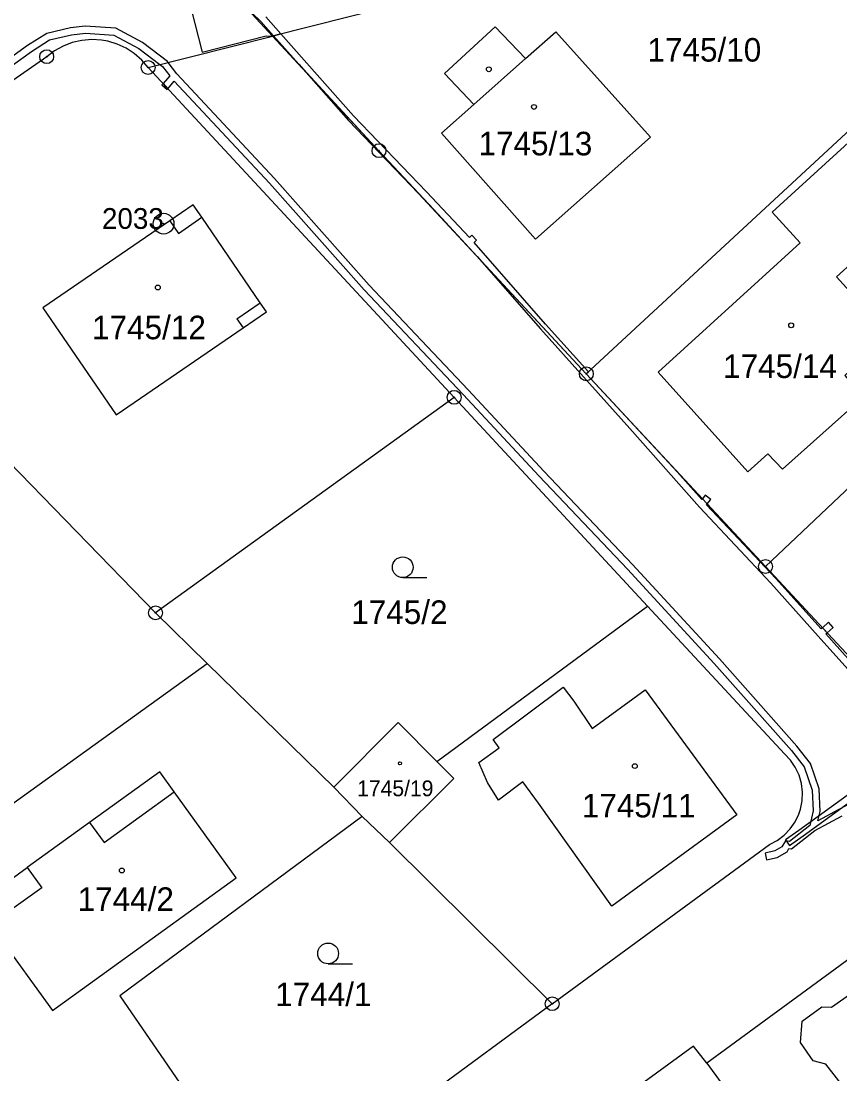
# Model space of a CAD drawing. Extents: x -644096 to -634268, y -1141430 to -1133463.
# Drawn here: x -638230.5 to -638171.4, y -1138670.1 to -1138594 of the extents above; entities that cross this region are included whole.
import ezdxf

# ---------------------------------------------------------------- set-up
doc = ezdxf.new("R2010")
doc.units = 0
for name, color, linetype in [('_CIVIL_CONSTRUCTION', 7, 'Continuous'), ('B_Hranice _3D', 7, 'Continuous'), ('M_Svah_Nasyp', 7, 'Continuous'), ('M_Svah_Zarez', 7, 'Continuous'), ('svrsek_osa_sjezdy', 7, 'Continuous'), ('svrsek_osa_terminal_VRT', 7, 'Continuous'), ('svrsek_osa_VRT', 7, 'Continuous'), ('terminal_VRT', 7, 'Continuous')]:
    doc.layers.add(name, color=color, linetype=linetype)

msp = doc.modelspace()

# ---------------------------------------------------------------- linework, layer by layer
at = {"layer": '_CIVIL_CONSTRUCTION'}
for centre, radius in [((-638228.63, -1138596.62), 0.5), ((-638228.63, -1138596.62), 0.0303), ((-638221.31, -1138597.4), 0.5), ((-638221.31, -1138597.4), 0.0303), ((-638204.64, -1138603.41), 0.5), ((-638204.64, -1138603.41), 0.0303), ((-638220.19, -1138608.68), 0.75), ((-638220.19, -1138608.68), 0.03), ((-638189.67, -1138619.52), 0.5), ((-638189.67, -1138619.52), 0.0303), ((-638199.21, -1138621.22), 0.5), ((-638199.21, -1138621.22), 0.0303), ((-638176.73, -1138633.44), 0.5), ((-638176.73, -1138633.44), 0.0303), ((-638220.77, -1138636.78), 0.5), ((-638220.77, -1138636.78), 0.0303), ((-638192.13, -1138665.01), 0.5), ((-638192.13, -1138665.01), 0.0303)]:
    msp.add_circle(centre, radius, dxfattribs=at)
at = {"layer": 'B_Hranice _3D'}
for points in [[(-638212.79, -1138595.11), (-638212.33, -1138595.13), (-638214.71, -1138592.57), (-638215.28, -1138592.44), (-638218.21, -1138593.19), (-638217.41, -1138596.29)], [(-638211.72, -1138594.98), (-638212.26, -1138595.11), (-638210.43, -1138597.17), (-638204.64, -1138603.41), (-638200.69, -1138607.66), (-638197.54, -1138611.06), (-638189.67, -1138619.52), (-638189.51, -1138619.38), (-638192.61, -1138615.93), (-638197.77, -1138610.04), (-638197.59, -1138609.87), (-638197.93, -1138609.51), (-638198.11, -1138609.68), (-638201.22, -1138606.39), (-638206.47, -1138600.9)], [(-638200.69, -1138607.66), (-638204.64, -1138603.41), (-638210.43, -1138597.17), (-638206.83, -1138601.24)], [(-638220.23, -1138598.56), (-638220.31, -1138598.66), (-638219.93, -1138598.98), (-638219.89, -1138598.93)], [(-638180.94, -1138628.92), (-638180.68, -1138628.6), (-638181.08, -1138628.28), (-638181.28, -1138628.54)], [(-638172.63, -1138637.86), (-638172.28, -1138638.23), (-638171.84, -1138637.84), (-638172.18, -1138637.46)], [(-638154.56, -1138665.72), (-638154.17, -1138665.39), (-638155.21, -1138664.44), (-638155.43, -1138664.22), (-638163.49, -1138656.5), (-638164.66, -1138655.37), (-638169.7, -1138649.98), (-638170.18, -1138649.74), (-638170.58, -1138649.77), (-638174.32, -1138652.49), (-638175.29, -1138653.17), (-638175, -1138653.58), (-638174.02, -1138652.89), (-638170.4, -1138650.25), (-638170.28, -1138650.24), (-638170, -1138650.38), (-638165.02, -1138655.73), (-638163.9, -1138656.8), (-638155.94, -1138664.42), (-638156.48, -1138664.94), (-638155.76, -1138665.64), (-638155.21, -1138665.11)]]:
    msp.add_lwpolyline(points, close=True, dxfattribs=at)
for points in [[(-638214.36, -1138592.95), (-638213.18, -1138594.08), (-638212.26, -1138595.11), (-638211.72, -1138594.98), (-638212.82, -1138593.74)], [(-638169.92, -1138650.19), (-638171.45, -1138650.99), (-638172.95, -1138651.8), (-638172.79, -1138651.13), (-638172.86, -1138649.48), (-638173.49, -1138647.66), (-638174.47, -1138646.41), (-638180.06, -1138640.1), (-638186.34, -1138633.3), (-638192.71, -1138626.57), (-638198.2, -1138620.67), (-638205.35, -1138613.12), (-638212.19, -1138605.42), (-638219.24, -1138597.85), (-638219.86, -1138597.03), (-638219.92, -1138596.96), (-638221.71, -1138595.6), (-638223.64, -1138594.56), (-638225.85, -1138594.41), (-638226.91, -1138594.53), (-638228.62, -1138594.95), (-638230.01, -1138595.82), (-638234.86, -1138599.3)], [(-638234.56, -1138599.7), (-638229.73, -1138596.24), (-638228.42, -1138595.41), (-638226.83, -1138595.03), (-638225.83, -1138594.91), (-638223.78, -1138595.06), (-638221.99, -1138596.02), (-638220.46, -1138597.18), (-638220.28, -1138597.32), (-638219.75, -1138598), (-638220.23, -1138598.56), (-638219.89, -1138598.93), (-638219.42, -1138598.38), (-638212.55, -1138605.76), (-638205.71, -1138613.46), (-638198.56, -1138621.01), (-638193.07, -1138626.91), (-638186.7, -1138633.64), (-638180.44, -1138640.44), (-638174.85, -1138646.73), (-638173.93, -1138647.9), (-638173.36, -1138649.58), (-638173.29, -1138651.09), (-638173.54, -1138652.15), (-638175, -1138653.3), (-638175.3, -1138653.24), (-638175.55, -1138653.69), (-638176.06, -1138653.98), (-638176.76, -1138654.14), (-638176.66, -1138654.62), (-638175.88, -1138654.46), (-638175.17, -1138654.05), (-638175.04, -1138653.8), (-638174.86, -1138653.82), (-638173.17, -1138652.49), (-638171.21, -1138651.43)], [(-638166.33, -1138645.06), (-638172.37, -1138638.31), (-638172.28, -1138638.23), (-638172.63, -1138637.86), (-638172.71, -1138637.93), (-638175.98, -1138634.31), (-638180.99, -1138628.98), (-638180.94, -1138628.92), (-638181.28, -1138628.54), (-638181.33, -1138628.6), (-638183.1, -1138626.59), (-638189.67, -1138619.52), (-638197.54, -1138611.06), (-638192.99, -1138616.27), (-638186.53, -1138623.46), (-638181.5, -1138629.16), (-638176.34, -1138634.65), (-638172.92, -1138638.46), (-638166.69, -1138645.4)]]:
    msp.add_lwpolyline(points, dxfattribs=at)
at = {"layer": 'M_Svah_Nasyp'}
for p, q in [((-638197.8, -1138600.08), (-638194.05, -1138596.75)), ((-638219.74, -1138608.48), (-638219.12, -1138609.38)), ((-638219.12, -1138609.38), (-638217.44, -1138608.22)), ((-638214.9, -1138615.55), (-638213.21, -1138614.39)), ((-638214.9, -1138615.55), (-638214.45, -1138616.21)), ((-638196.4, -1138645.92), (-638191.34, -1138642.14)), ((-638191.34, -1138642.14), (-638190.56, -1138643.17)), ((-638189.25, -1138645.14), (-638185.41, -1138642.33)), ((-638185.41, -1138642.33), (-638178.8, -1138651.36)), ((-638190.56, -1138643.17), (-638189.25, -1138645.14)), ((-638195.96, -1138646.53), (-638196.4, -1138645.92)), ((-638197.43, -1138647.59), (-638195.96, -1138646.53)), ((-638196.8, -1138649.04), (-638197.43, -1138647.59)), ((-638220.46, -1138648.26), (-638225.53, -1138651.93)), ((-638219.42, -1138649.71), (-638220.46, -1138648.26)), ((-638196.02, -1138650.3), (-638196.8, -1138649.04)), ((-638194.25, -1138648.99), (-638196.02, -1138650.3)), ((-638193.12, -1138650.52), (-638194.25, -1138648.99)), ((-638224.49, -1138653.37), (-638219.42, -1138649.71)), ((-638214.94, -1138655.91), (-638219.42, -1138649.71)), ((-638187.83, -1138657.97), (-638193.12, -1138650.52)), ((-638178.8, -1138651.36), (-638187.83, -1138657.97)), ((-638225.53, -1138651.93), (-638230.04, -1138655.18)), ((-638225.53, -1138651.93), (-638224.49, -1138653.37)), ((-638233.74, -1138657.85), (-638230.04, -1138655.18)), ((-638230.04, -1138655.18), (-638228.99, -1138656.63)), ((-638228.22, -1138665.5), (-638214.94, -1138655.91)), ((-638228.99, -1138656.63), (-638232.7, -1138659.3)), ((-638232.7, -1138659.3), (-638228.22, -1138665.5))]:
    msp.add_line(p, q, dxfattribs=at)
at = {"layer": 'M_Svah_Zarez'}
for centre, radius in [((-638196.707, -1138597.529), 0.175), ((-638193.447, -1138600.249), 0.175), ((-638220.607, -1138613.289), 0.175), ((-638174.877, -1138616.019), 0.175), ((-638203.125, -1138647.649), 0.117), ((-638186.167, -1138647.849), 0.175), ((-638223.207, -1138655.389), 0.175)]:
    msp.add_circle(centre, radius, dxfattribs=at)
at = {"layer": 'svrsek_osa_sjezdy'}
for p, q in [((-638202.923, -1138634.24), (-638201.173, -1138634.24)), ((-638208.313, -1138662.13), (-638206.563, -1138662.13))]:
    msp.add_line(p, q, dxfattribs=at)
for centre in [(-638202.923, -1138633.49), (-638208.313, -1138661.38)]:
    msp.add_circle(centre, 0.75, dxfattribs=at)
at = {"layer": 'svrsek_osa_terminal_VRT'}
msp.add_arc((-642050.261, -1145189.597), 8802.25, 41.4131519, 75.3170489, dxfattribs=at)
at = {"layer": 'terminal_VRT'}
for p, q in [((-638164.98, -1138583.18), (-638212.33, -1138595.13)), ((-638156.47, -1138588.76), (-638189.67, -1138619.52)), ((-638214.71, -1138592.57), (-638212.33, -1138595.13)), ((-638221.31, -1138597.4), (-638212.33, -1138595.13)), ((-638228.63, -1138596.62), (-638247.17, -1138609.63)), ((-638199.21, -1138621.22), (-638221.31, -1138597.4)), ((-638140.6, -1138599.18), (-638176.73, -1138633.44)), ((-638220.77, -1138636.78), (-638247.17, -1138609.63)), ((-638176.73, -1138633.44), (-638189.67, -1138619.52)), ((-638199.21, -1138621.22), (-638220.77, -1138636.78)), ((-638185.26, -1138636.29), (-638199.21, -1138621.22)), ((-638163.8, -1138647.35), (-638176.73, -1138633.44)), ((-638200.46, -1138647.51), (-638185.26, -1138636.29)), ((-638175.37, -1138646.97), (-638185.26, -1138636.29)), ((-638217.04, -1138640.43), (-638220.77, -1138636.78)), ((-638240.73, -1138657.51), (-638217.04, -1138640.43)), ((-638207.9, -1138649.36), (-638217.04, -1138640.43)), ((-638205.85, -1138651.49), (-638207.9, -1138649.36)), ((-638203.87, -1138653.37), (-638205.85, -1138651.49)), ((-638192.13, -1138665.01), (-638203.87, -1138653.37)), ((-638192.13, -1138665.01), (-638176.45, -1138653.5)), ((-638164.43, -1138657.19), (-638180.97, -1138669.3)), ((-638192.13, -1138665.01), (-638212.61, -1138680.07)), ((-638180.97, -1138669.3), (-638181.93, -1138668.08))]:
    msp.add_line(p, q, dxfattribs=at)
for points in [[(-638185.04, -1138602.43), (-638193.33, -1138609.79), (-638200.12, -1138602.14), (-638197.8, -1138600.08), (-638199.92, -1138597.83), (-638196.24, -1138594.46), (-638194.05, -1138596.75), (-638191.87, -1138594.82), (-638185.04, -1138602.43)], [(-638189.67, -1138619.52), (-638204.64, -1138603.41), (-638212.33, -1138595.13)], [(-638221.31, -1138597.4), (-638221.773, -1138596.864), (-638222.308, -1138596.398), (-638222.902, -1138596.012), (-638223.545, -1138595.714), (-638224.224, -1138595.509), (-638224.676, -1138595.429), (-638225.383, -1138595.386), (-638226.09, -1138595.443), (-638226.781, -1138595.599), (-638227.444, -1138595.851), (-638228.064, -1138596.194), (-638228.63, -1138596.62)], [(-638174.24, -1138610.07), (-638176.26, -1138607.85), (-638169.66, -1138601.84), (-638165.24, -1138606.74), (-638171.6, -1138612.51), (-638167.83, -1138616.68), (-638171.01, -1138619.64), (-638169.68, -1138621.2), (-638175.51, -1138626.41), (-638176.57, -1138625.3), (-638178, -1138626.6), (-638184.49, -1138619.39), (-638177.24, -1138612.8), (-638174.24, -1138610.07)], [(-638228.91, -1138614.76), (-638223.61, -1138622.49), (-638214.45, -1138616.21), (-638212.76, -1138615.05), (-638213.21, -1138614.39), (-638217.44, -1138608.22), (-638218.06, -1138607.32), (-638219.74, -1138608.48), (-638228.91, -1138614.76)], [(-638200.46, -1138647.51), (-638203.26, -1138644.69), (-638207.9, -1138649.36)], [(-638176.45, -1138653.5), (-638175.895, -1138653.211), (-638175.393, -1138652.838), (-638174.957, -1138652.39), (-638174.598, -1138651.877), (-638174.325, -1138651.314), (-638174.207, -1138650.962), (-638174.084, -1138650.349), (-638174.062, -1138649.724), (-638174.139, -1138649.103), (-638174.314, -1138648.502), (-638174.582, -1138647.937), (-638174.937, -1138647.422), (-638175.37, -1138646.97)], [(-638203.87, -1138653.37), (-638199.23, -1138648.75), (-638200.46, -1138647.51)], [(-638205.85, -1138651.49), (-638223.36, -1138664.44), (-638212.61, -1138680.07)], [(-638171.98, -1138665.26), (-638167.17, -1138661.89), (-638166.08, -1138663.41), (-638164.28, -1138662.01), (-638159.66, -1138667.96), (-638168.27, -1138674.65), (-638172.38, -1138669.37), (-638173.29, -1138669.13), (-638174.21, -1138667.8), (-638174.08, -1138666.27), (-638172.67, -1138665.23), (-638171.98, -1138665.26)], [(-638181.93, -1138668.08), (-638198.86, -1138680.43), (-638197.88, -1138681.67)], [(-638180.97, -1138669.3), (-638155.81, -1138703.81), (-638153.61, -1138702.22)]]:
    msp.add_lwpolyline(points, dxfattribs=at)

# ---------------------------------------------------------------- texts
at = {"layer": '_CIVIL_CONSTRUCTION'}
msp.add_text('2033', height=1.5, dxfattribs=at).set_placement((-638224.639, -1138609.055))
at = {"layer": 'svrsek_osa_VRT'}
for s, height, p in [('1745/10', 1.7, (-638185.256, -1138596.975)), ('1745/13', 1.7, (-638197.456, -1138603.745)), ('1745/12', 1.7, (-638225.356, -1138617.025)), ('1745/14', 1.7, (-638179.796, -1138619.825)), ('1745/2', 1.7, (-638206.646, -1138637.585)), ('1745/19', 1.14, (-638206.217, -1138650.025)), ('1745/11', 1.7, (-638189.996, -1138651.555)), ('1744/2', 1.7, (-638226.396, -1138658.305)), ('1744/1', 1.7, (-638212.136, -1138665.185))]:
    msp.add_text(s, height=height, dxfattribs=at).set_placement(p)

doc.saveas('drawing.dxf')
